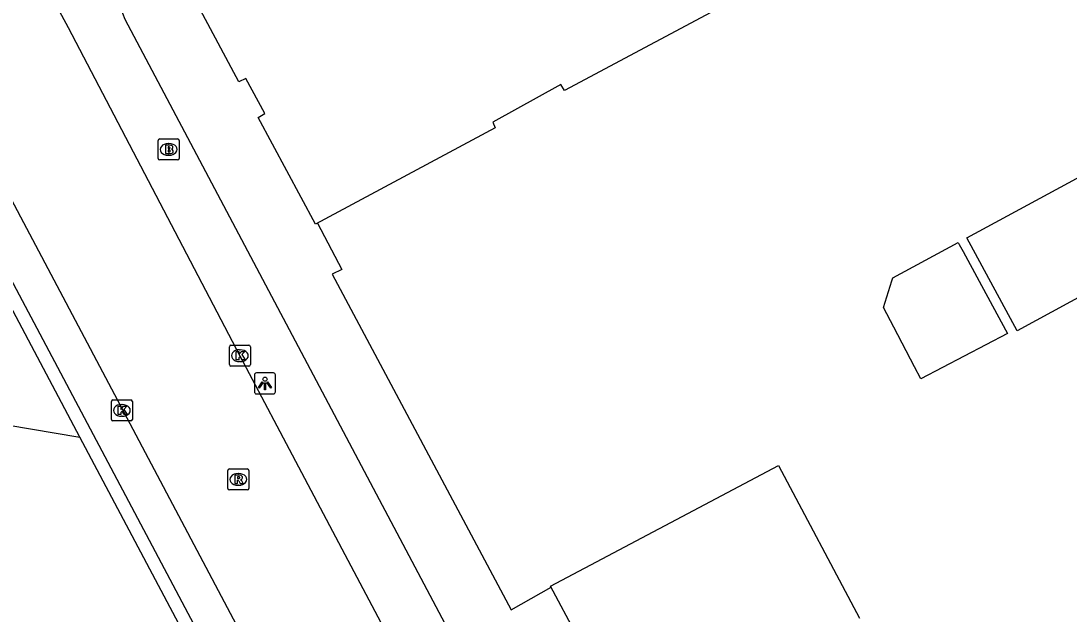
# Model space of a CAD drawing. Extents: x 157793 to 159380, y 380882 to 382313.
# Drawn here: x 158864.27 to 158914.14, y 381934.59 to 381962.81 of the extents above; entities that cross this region are included whole.
import ezdxf

# ---------------------------------------------------------------- set-up
doc = ezdxf.new("R2010")
doc.units = 0
for name, color, linetype in [('IMGEO_Berm_groen', 7, 'Continuous'), ('IMGEO_Brandkraan', 7, 'Continuous'), ('IMGEO_Hek', 7, 'Continuous'), ('IMGEO_Kolk', 7, 'Continuous'), ('IMGEO_Lichtpunt', 7, 'Continuous'), ('IMGEO_Pand', 7, 'Continuous'), ('IMGEO_Rijbaan_lokaal_gesloten', 7, 'Continuous'), ('IMGEO_Rioolput', 7, 'Continuous'), ('IMGEO_Voetpad_open', 7, 'Continuous')]:
    doc.layers.add(name, color=color, linetype=linetype)

msp = doc.modelspace()

# ---------------------------------------------------------------- linework, layer by layer
at = {"layer": 'IMGEO_Berm_groen'}
msp.add_lwpolyline([(158857.768, 381944.574), (158867.078, 381943.011)], dxfattribs=at)
at = {"layer": 'IMGEO_Brandkraan'}
for p, q in [((158870.801, 381956.274), (158870.801, 381957.126)), ((158870.876, 381957.2), (158871.728, 381957.2)), ((158871.289, 381956.98), (158871.314, 381956.98)), ((158871.802, 381957.126), (158871.802, 381956.274)), ((158871.312, 381956.42), (158871.287, 381956.42)), ((158871.728, 381956.2), (158870.876, 381956.2))]:
    msp.add_line(p, q, dxfattribs=at)
for points in [[(158870.801, 381956.274), (158870.801, 381957.126)], [(158870.876, 381957.2), (158871.728, 381957.2)], [(158871.149, 381956.9), (158871.149, 381956.5), (158871.362, 381956.5)], [(158871.38, 381956.9), (158871.149, 381956.9)], [(158871.328, 381956.819), (158871.274, 381956.819), (158871.274, 381956.743)], [(158871.274, 381956.743), (158871.327, 381956.743)], [(158871.802, 381957.126), (158871.802, 381956.274)], [(158871.336, 381956.667), (158871.274, 381956.667), (158871.274, 381956.586)], [(158871.274, 381956.586), (158871.336, 381956.586)], [(158871.728, 381956.2), (158870.876, 381956.2)]]:
    msp.add_lwpolyline(points, dxfattribs=at)
for centre, radius, start, end in [((158870.878, 381957.124), 0.0765, 91.552, 178.448), ((158870.878, 381957.124), 0.0765, 91.552, 178.448), ((158871.329, 381956.781), 0.0379, 267.8285, 90.9355), ((158871.384, 381956.755), 0.145, 59.4692, 91.5367), ((158871.409, 381956.802), 0.0922, 285.5137, 58.1501), ((158871.726, 381957.124), 0.0765, 1.552, 88.448), ((158871.726, 381957.124), 0.0765, 1.552, 88.448), ((158870.878, 381956.276), 0.0765, 181.552, 268.448), ((158870.878, 381956.276), 0.0765, 181.552, 268.448), ((158871.337, 381956.626), 0.0404, 269.8759, 90.5077), ((158871.368, 381956.751), 0.251, 268.6676, 293.5347), ((158871.414, 381956.61), 0.105, 301.3115, 78.989), ((158871.726, 381956.276), 0.0765, 271.552, 358.448), ((158871.726, 381956.276), 0.0765, 271.552, 358.448)]:
    msp.add_arc(centre, radius, start, end, dxfattribs=at)
for centre, major_axis, ratio, start_param, end_param in [((158871.288, 381956.7), (-0.387, 0.002), 0.722429, 4.712389, 7.853982), ((158871.313, 381956.7), (-0.39, 0.002), 0.717154, 1.570796, 4.712389)]:
    msp.add_ellipse(centre, major_axis=major_axis, ratio=ratio, start_param=start_param, end_param=end_param, dxfattribs=at)
at = {"layer": 'IMGEO_Hek'}
msp.add_lwpolyline([(158878.38, 381953.197), (158879.544, 381950.992), (158879.085, 381950.762), (158887.595, 381934.787), (158889.5, 381935.863)], dxfattribs=at)
at = {"layer": 'IMGEO_Kolk'}
for p, q in [((158874.19, 381946.459), (158874.19, 381947.311)), ((158874.265, 381947.385), (158875.117, 381947.385)), ((158875.191, 381947.311), (158875.191, 381946.459)), ((158874.678, 381947.165), (158874.703, 381947.165)), ((158875.117, 381946.385), (158874.265, 381946.385)), ((158874.701, 381946.605), (158874.676, 381946.605)), ((158868.65, 381944.78), (158869.502, 381944.78)), ((158868.575, 381943.854), (158868.575, 381944.706)), ((158869.063, 381944.56), (158869.088, 381944.56)), ((158869.576, 381944.706), (158869.576, 381943.854)), ((158869.502, 381943.78), (158868.65, 381943.78)), ((158869.086, 381944), (158869.061, 381944))]:
    msp.add_line(p, q, dxfattribs=at)
for points in [[(158874.19, 381946.459), (158874.19, 381947.311)], [(158874.265, 381947.385), (158875.117, 381947.385)], [(158875.191, 381947.311), (158875.191, 381946.459)], [(158874.511, 381947.085), (158874.634, 381947.085), (158874.634, 381946.934), (158874.764, 381947.085), (158874.928, 381947.085), (158874.782, 381946.934), (158874.935, 381946.685), (158874.783, 381946.685), (158874.698, 381946.849), (158874.634, 381946.782), (158874.634, 381946.685), (158874.511, 381946.685), (158874.511, 381947.085)], [(158875.117, 381946.385), (158874.265, 381946.385)], [(158868.65, 381944.78), (158869.502, 381944.78)], [(158868.575, 381943.854), (158868.575, 381944.706)], [(158868.896, 381944.48), (158869.019, 381944.48), (158869.019, 381944.329), (158869.149, 381944.48), (158869.313, 381944.48), (158869.167, 381944.329), (158869.32, 381944.08), (158869.168, 381944.08), (158869.083, 381944.244), (158869.019, 381944.177), (158869.019, 381944.08), (158868.896, 381944.08), (158868.896, 381944.48)], [(158869.576, 381944.706), (158869.576, 381943.854)], [(158869.502, 381943.78), (158868.65, 381943.78)]]:
    msp.add_lwpolyline(points, dxfattribs=at)
for centre, start, end in [((158874.267, 381947.309), 91.552, 178.448), ((158874.267, 381947.309), 91.552, 178.448), ((158875.115, 381947.309), 1.552, 88.448), ((158875.115, 381947.309), 1.552, 88.448), ((158874.267, 381946.461), 181.552, 268.448), ((158874.267, 381946.461), 181.552, 268.448), ((158875.115, 381946.461), 271.552, 358.448), ((158875.115, 381946.461), 271.552, 358.448), ((158868.652, 381944.704), 91.552, 178.448), ((158868.652, 381944.704), 91.552, 178.448), ((158869.5, 381944.704), 1.552, 88.448), ((158869.5, 381944.704), 1.552, 88.448), ((158868.652, 381943.856), 181.552, 268.448), ((158868.652, 381943.856), 181.552, 268.448), ((158869.5, 381943.856), 271.552, 358.448), ((158869.5, 381943.856), 271.552, 358.448)]:
    msp.add_arc(centre, 0.0765, start, end, dxfattribs=at)
for centre, major_axis, ratio, start_param, end_param in [((158874.677, 381946.885), (-0.387, 0.002), 0.722429, 4.712389, 7.853982), ((158874.702, 381946.885), (-0.39, 0.002), 0.717154, 1.570796, 4.712389), ((158869.062, 381944.28), (-0.387, 0.002), 0.722429, 4.712389, 7.853982), ((158869.087, 381944.28), (-0.39, 0.002), 0.717154, 1.570796, 4.712389)]:
    msp.add_ellipse(centre, major_axis=major_axis, ratio=ratio, start_param=start_param, end_param=end_param, dxfattribs=at)
at = {"layer": 'IMGEO_Lichtpunt'}
for p, q in [((158875.384, 381945.97), (158875.384, 381945.163)), ((158875.384, 381945.97), (158875.384, 381945.163)), ((158876.286, 381946.065), (158875.478, 381946.065)), ((158876.286, 381946.065), (158875.478, 381946.065)), ((158876.38, 381945.163), (158876.38, 381945.97)), ((158876.38, 381945.163), (158876.38, 381945.97)), ((158875.478, 381945.069), (158876.286, 381945.069)), ((158875.478, 381945.069), (158876.286, 381945.069))]:
    msp.add_line(p, q, dxfattribs=at)
for points in [[(158875.758, 381945.634), (158875.797, 381945.606), (158875.609, 381945.344), (158875.571, 381945.371), (158875.758, 381945.634)], [(158875.86, 381945.586), (158875.907, 381945.586), (158875.907, 381945.264), (158875.86, 381945.264), (158875.86, 381945.586)], [(158875.97, 381945.606), (158876.008, 381945.633), (158876.195, 381945.371), (158876.156, 381945.343), (158875.97, 381945.606)]]:
    msp.add_lwpolyline(points, dxfattribs=at)
msp.add_circle((158875.883, 381945.768), 0.0994, dxfattribs=at)
for centre, start, end in [((158875.478, 381945.97), 90, 180), ((158875.478, 381945.97), 90, 180), ((158876.286, 381945.97), 0, 90), ((158876.286, 381945.97), 0, 90), ((158875.478, 381945.163), 180, 270), ((158875.478, 381945.163), 180, 270), ((158876.286, 381945.163), 270, 0), ((158876.286, 381945.163), 270, 360)]:
    msp.add_arc(centre, 0.0946, start, end, dxfattribs=at)
at = {"layer": 'IMGEO_Pand'}
for points in [[(158890.14, 381959.499), (158889.968, 381959.783), (158886.726, 381957.996), (158886.841, 381957.73), (158878.282, 381953.145), (158875.555, 381958.225), (158875.871, 381958.416), (158874.972, 381960.074), (158874.647, 381959.91), (158871.943, 381964.977), (158880.215, 381969.414), (158880.729, 381969.69), (158880.856, 381969.436), (158883.765, 381971.006), (158883.609, 381971.256), (158884.095, 381971.516), (158892.39, 381975.946), (158898.762, 381964.116), (158890.14, 381959.499)], [(158911.673, 381948.072), (158909.281, 381952.5), (158915.078, 381955.632), (158917.474, 381951.231), (158911.673, 381948.072)], [(158910.917, 381948.499), (158911.218, 381947.944), (158907.084, 381945.787), (158906.791, 381946.347), (158905.806, 381948.236), (158905.313, 381949.182), (158905.71, 381950.442), (158905.759, 381950.597), (158908.867, 381952.276), (158908.917, 381952.183), (158909.106, 381951.836), (158909.864, 381950.439), (158910.917, 381948.499)], [(158892.146, 381928.002), (158889.535, 381932.934), (158890.719, 381933.562), (158889.474, 381935.913), (158896.277, 381939.519), (158900.315, 381941.659), (158904.17, 381934.391)]]:
    msp.add_lwpolyline(points, dxfattribs=at)
at = {"layer": 'IMGEO_Rijbaan_lokaal_gesloten'}
for points in [[(158864.338, 381966.569), (158866.515, 381962.5), (158874.686, 381946.884), (158876.451, 381943.549), (158879.686, 381937.423), (158881.831, 381933.383), (158882.987, 381931.206)], [(158861.184, 381959.244), (158877.56, 381928.325)]]:
    msp.add_lwpolyline(points, dxfattribs=at)
msp.add_arc((159105.532, 382009.018), 256.039, 194.84076, 203.58416, dxfattribs=at)
at = {"layer": 'IMGEO_Rioolput'}
for p, q in [((158874.116, 381940.57), (158874.116, 381941.422)), ((158874.191, 381941.496), (158875.043, 381941.496)), ((158874.604, 381941.276), (158874.629, 381941.276)), ((158875.117, 381941.422), (158875.117, 381940.57)), ((158875.043, 381940.496), (158874.191, 381940.496)), ((158874.627, 381940.716), (158874.602, 381940.716))]:
    msp.add_line(p, q, dxfattribs=at)
for points in [[(158874.116, 381940.57), (158874.116, 381941.422)], [(158874.191, 381941.496), (158875.043, 381941.496)], [(158875.117, 381941.422), (158875.117, 381940.57)], [(158874.705, 381941.194), (158874.453, 381941.196), (158874.453, 381940.796)], [(158874.453, 381940.796), (158874.577, 381940.796), (158874.577, 381940.958), (158874.588, 381940.958)], [(158874.631, 381941.115), (158874.577, 381941.115), (158874.577, 381941.034)], [(158874.577, 381941.034), (158874.629, 381941.034)], [(158874.635, 381940.929), (158874.706, 381940.796), (158874.846, 381940.796), (158874.781, 381940.922)], [(158875.043, 381940.496), (158874.191, 381940.496)]]:
    msp.add_lwpolyline(points, dxfattribs=at)
for centre, radius, start, end in [((158874.193, 381941.42), 0.0765, 91.552, 178.448), ((158874.193, 381941.42), 0.0765, 91.552, 178.448), ((158875.041, 381941.42), 0.0765, 1.552, 88.448), ((158875.041, 381941.42), 0.0765, 1.552, 88.448), ((158874.587, 381940.905), 0.0533, 26.0293, 88.6989), ((158874.613, 381941.223), 0.19, 274.7715, 282.9687), ((158874.637, 381941.019), 0.0964, 77.0061, 93.1865), ((158874.651, 381941.076), 0.0378, 276.6634, 79.6772), ((158874.704, 381941.084), 0.109, 350.3612, 89.416), ((158874.702, 381941.084), 0.112, 277.5842, 350.9817), ((158874.686, 381940.869), 0.108, 29.5134, 73.7905), ((158874.193, 381940.572), 0.0765, 181.552, 268.448), ((158874.193, 381940.572), 0.0765, 181.552, 268.448), ((158875.041, 381940.572), 0.0765, 271.552, 358.448), ((158875.041, 381940.572), 0.0765, 271.552, 358.448)]:
    msp.add_arc(centre, radius, start, end, dxfattribs=at)
for centre, major_axis, ratio, start_param, end_param in [((158874.603, 381940.996), (-0.387, 0.002), 0.722429, 4.712389, 7.853982), ((158874.628, 381940.996), (-0.39, 0.002), 0.717154, 1.570796, 4.712389)]:
    msp.add_ellipse(centre, major_axis=major_axis, ratio=ratio, start_param=start_param, end_param=end_param, dxfattribs=at)
at = {"layer": 'IMGEO_Voetpad_open'}
for points in [[(158869.501, 381962.363), (158912.757, 381880.663)], [(158867.078, 381943.011), (158860.294, 381955.808), (158860.859, 381956.144)], [(158900.784, 381880.72), (158860.953, 381955.874), (158860.859, 381956.144)], [(158903.59, 381879.18), (158900.587, 381879.806), (158867.078, 381943.011)]]:
    msp.add_lwpolyline(points, dxfattribs=at)
msp.add_arc((158874.657, 381965.349), 5.958, 120.1219, 210.0767, dxfattribs=at)

doc.saveas('drawing.dxf')
